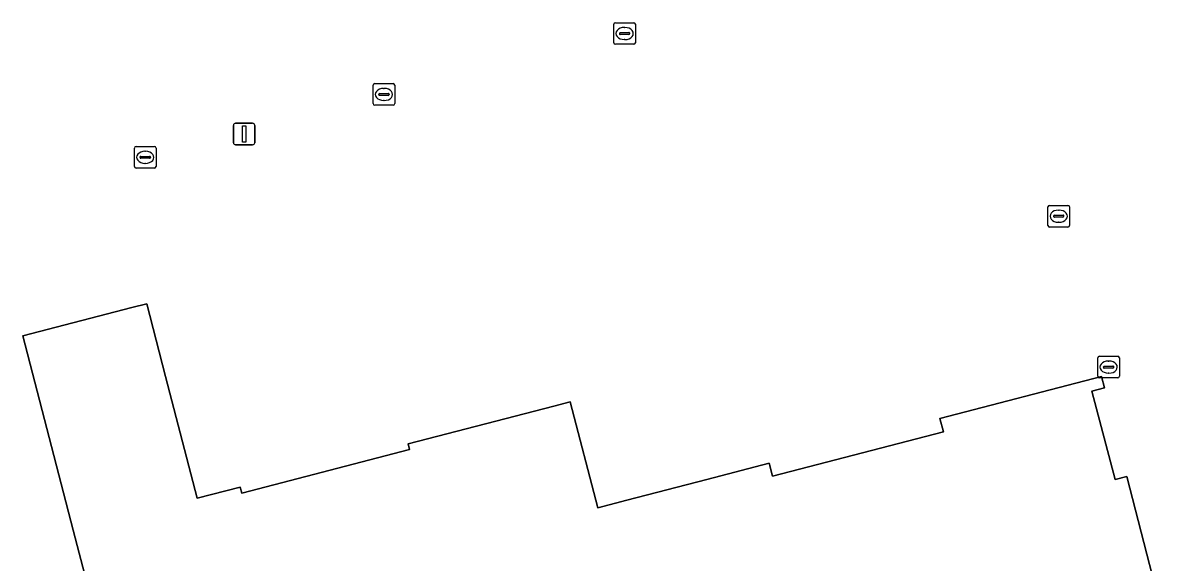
# Model space of a CAD drawing. Extents: x 162879 to 165540, y 384011 to 385181.
# Drawn here: x 164000.8 to 164053.4, y 384795.5 to 384820.5 of the extents above; entities that cross this region are included whole.
import ezdxf

# ---------------------------------------------------------------- set-up
doc = ezdxf.new("R2010")
doc.units = 0
for name, color, linetype in [('IMGEO_Erf', 7, 'Continuous'), ('IMGEO_Kolk', 7, 'Continuous'), ('IMGEO_Lichtmast', 7, 'Continuous'), ('IMGEO_Pand', 7, 'Continuous')]:
    doc.layers.add(name, color=color, linetype=linetype)

msp = doc.modelspace()

# ---------------------------------------------------------------- linework, layer by layer
at = {"layer": 'IMGEO_Erf'}
msp.add_lwpolyline([(164004.452, 384792.179), (164003.187, 384797.016), (164000.849, 384806.017), (164005.901, 384807.325), (164006.581, 384807.501), (164007.452, 384804.137), (164008.911, 384798.502), (164010.9, 384799.019), (164010.973, 384798.736), (164018.738, 384800.752), (164018.669, 384801.018), (164025.409, 384802.766), (164026.168, 384802.963), (164027.434, 384798.062), (164028.775, 384798.408), (164032.482, 384799.37), (164035.357, 384800.116), (164035.513, 384799.515), (164043.42, 384801.569), (164043.257, 384802.196), (164050.73, 384804.137), (164050.867, 384803.61), (164050.288, 384803.459), (164051.352, 384799.362), (164051.891, 384799.502), (164053.353, 384793.871)], dxfattribs=at)
at = {"layer": 'IMGEO_Kolk'}
for p, q in [((164028.178, 384819.577), (164028.178, 384820.429)), ((164028.253, 384820.503), (164029.105, 384820.503)), ((164028.666, 384820.283), (164028.691, 384820.283)), ((164029.179, 384820.429), (164029.179, 384819.577)), ((164028.437, 384819.997), (164028.437, 384820.009)), ((164028.875, 384819.96), (164028.477, 384819.96)), ((164028.48, 384820.046), (164028.878, 384820.046)), ((164028.689, 384819.723), (164028.664, 384819.723)), ((164028.921, 384820.009), (164028.921, 384819.997)), ((164029.105, 384819.503), (164028.253, 384819.503)), ((164017.048, 384816.758), (164017.048, 384817.61)), ((164017.123, 384817.684), (164017.975, 384817.684)), ((164018.049, 384817.61), (164018.049, 384816.758)), ((164017.307, 384817.178), (164017.307, 384817.19)), ((164017.745, 384817.141), (164017.347, 384817.141)), ((164017.35, 384817.227), (164017.748, 384817.227)), ((164017.536, 384817.464), (164017.561, 384817.464)), ((164017.791, 384817.19), (164017.791, 384817.178)), ((164017.975, 384816.684), (164017.123, 384816.684)), ((164017.559, 384816.904), (164017.534, 384816.904)), ((164006.013, 384813.848), (164006.013, 384814.7)), ((164006.088, 384814.774), (164006.94, 384814.774)), ((164006.501, 384814.554), (164006.526, 384814.554)), ((164007.014, 384814.7), (164007.014, 384813.848)), ((164006.272, 384814.268), (164006.272, 384814.28)), ((164006.71, 384814.231), (164006.312, 384814.231)), ((164006.315, 384814.317), (164006.713, 384814.317)), ((164006.524, 384813.994), (164006.499, 384813.994)), ((164006.756, 384814.28), (164006.756, 384814.268)), ((164006.94, 384813.774), (164006.088, 384813.774)), ((164048.25, 384811.124), (164048.25, 384811.976)), ((164048.325, 384812.05), (164049.177, 384812.05)), ((164048.738, 384811.83), (164048.763, 384811.83)), ((164049.251, 384811.976), (164049.251, 384811.124)), ((164048.509, 384811.544), (164048.509, 384811.556)), ((164048.947, 384811.507), (164048.549, 384811.507)), ((164048.552, 384811.593), (164048.95, 384811.593)), ((164048.761, 384811.27), (164048.736, 384811.27)), ((164048.993, 384811.556), (164048.993, 384811.544)), ((164049.177, 384811.05), (164048.325, 384811.05)), ((164050.555, 384804.141), (164050.555, 384804.993)), ((164050.63, 384805.067), (164051.482, 384805.067)), ((164051.556, 384804.993), (164051.556, 384804.141)), ((164050.814, 384804.561), (164050.814, 384804.573)), ((164051.252, 384804.524), (164050.854, 384804.524)), ((164050.857, 384804.61), (164051.255, 384804.61)), ((164051.043, 384804.847), (164051.068, 384804.847)), ((164051.298, 384804.573), (164051.298, 384804.561)), ((164051.482, 384804.067), (164050.63, 384804.067)), ((164051.066, 384804.287), (164051.041, 384804.287))]:
    msp.add_line(p, q, dxfattribs=at)
for points in [[(164028.178, 384819.577), (164028.178, 384820.429)], [(164028.253, 384820.503), (164029.105, 384820.503)], [(164029.179, 384820.429), (164029.179, 384819.577)], [(164029.105, 384819.503), (164028.253, 384819.503)], [(164017.048, 384816.758), (164017.048, 384817.61)], [(164017.123, 384817.684), (164017.975, 384817.684)], [(164018.049, 384817.61), (164018.049, 384816.758)], [(164017.975, 384816.684), (164017.123, 384816.684)], [(164006.013, 384813.848), (164006.013, 384814.7)], [(164006.088, 384814.774), (164006.94, 384814.774)], [(164007.014, 384814.7), (164007.014, 384813.848)], [(164006.94, 384813.774), (164006.088, 384813.774)], [(164048.25, 384811.124), (164048.25, 384811.976)], [(164048.325, 384812.05), (164049.177, 384812.05)], [(164049.251, 384811.976), (164049.251, 384811.124)], [(164049.177, 384811.05), (164048.325, 384811.05)], [(164050.555, 384804.141), (164050.555, 384804.993)], [(164050.63, 384805.067), (164051.482, 384805.067)], [(164051.556, 384804.993), (164051.556, 384804.141)], [(164051.482, 384804.067), (164050.63, 384804.067)]]:
    msp.add_lwpolyline(points, dxfattribs=at)
for centre, radius, start, end in [((164028.255, 384820.427), 0.0765, 91.552, 178.448), ((164028.255, 384820.427), 0.0765, 91.552, 178.448), ((164029.103, 384820.427), 0.0765, 1.552, 88.448), ((164029.103, 384820.427), 0.0765, 1.552, 88.448), ((164028.477, 384820.006), 0.0403, 85.8775, 175.7526), ((164028.474, 384819.996), 0.0366, 178.938, 274.7102), ((164028.878, 384820.003), 0.043, 264.8664, 352.4533), ((164028.882, 384820.008), 0.0386, 1.7309, 96.639), ((164028.255, 384819.579), 0.0765, 181.552, 268.448), ((164028.255, 384819.579), 0.0765, 181.552, 268.448), ((164029.103, 384819.579), 0.0765, 271.552, 358.448), ((164029.103, 384819.579), 0.0765, 271.552, 358.448), ((164017.125, 384817.608), 0.0765, 91.552, 178.448), ((164017.125, 384817.608), 0.0765, 91.552, 178.448), ((164017.973, 384817.608), 0.0765, 1.552, 88.448), ((164017.973, 384817.608), 0.0765, 1.552, 88.448), ((164017.347, 384817.187), 0.0403, 85.8775, 175.7526), ((164017.344, 384817.177), 0.0366, 178.938, 274.7102), ((164017.748, 384817.184), 0.043, 264.8664, 352.4533), ((164017.752, 384817.189), 0.0386, 1.7309, 96.639), ((164017.125, 384816.76), 0.0765, 181.552, 268.448), ((164017.125, 384816.76), 0.0765, 181.552, 268.448), ((164017.973, 384816.76), 0.0765, 271.552, 358.448), ((164017.973, 384816.76), 0.0765, 271.552, 358.448), ((164006.09, 384814.698), 0.0765, 91.552, 178.448), ((164006.09, 384814.698), 0.0765, 91.552, 178.448), ((164006.938, 384814.698), 0.0765, 1.552, 88.448), ((164006.938, 384814.698), 0.0765, 1.552, 88.448), ((164006.312, 384814.277), 0.0403, 85.8775, 175.7526), ((164006.309, 384814.267), 0.0366, 178.938, 274.7102), ((164006.713, 384814.274), 0.043, 264.8664, 352.4533), ((164006.717, 384814.279), 0.0386, 1.7309, 96.639), ((164006.09, 384813.85), 0.0765, 181.552, 268.448), ((164006.09, 384813.85), 0.0765, 181.552, 268.448), ((164006.938, 384813.85), 0.0765, 271.552, 358.448), ((164006.938, 384813.85), 0.0765, 271.552, 358.448), ((164048.327, 384811.974), 0.0765, 91.552, 178.448), ((164048.327, 384811.974), 0.0765, 91.552, 178.448), ((164049.175, 384811.974), 0.0765, 1.552, 88.448), ((164049.175, 384811.974), 0.0765, 1.552, 88.448), ((164048.549, 384811.553), 0.0403, 85.8775, 175.7526), ((164048.546, 384811.543), 0.0366, 178.938, 274.7102), ((164048.95, 384811.55), 0.043, 264.8664, 352.4533), ((164048.954, 384811.555), 0.0386, 1.7309, 96.639), ((164048.327, 384811.126), 0.0765, 181.552, 268.448), ((164048.327, 384811.126), 0.0765, 181.552, 268.448), ((164049.175, 384811.126), 0.0765, 271.552, 358.448), ((164049.175, 384811.126), 0.0765, 271.552, 358.448), ((164050.632, 384804.991), 0.0765, 91.552, 178.448), ((164050.632, 384804.991), 0.0765, 91.552, 178.448), ((164051.48, 384804.991), 0.0765, 1.552, 88.448), ((164051.48, 384804.991), 0.0765, 1.552, 88.448), ((164050.854, 384804.57), 0.0403, 85.8775, 175.7526), ((164050.851, 384804.56), 0.0366, 178.938, 274.7102), ((164051.255, 384804.567), 0.043, 264.8664, 352.4533), ((164051.259, 384804.572), 0.0386, 1.7309, 96.639), ((164050.632, 384804.143), 0.0765, 181.552, 268.448), ((164050.632, 384804.143), 0.0765, 181.552, 268.448), ((164051.48, 384804.143), 0.0765, 271.552, 358.448), ((164051.48, 384804.143), 0.0765, 271.552, 358.448)]:
    msp.add_arc(centre, radius, start, end, dxfattribs=at)
for centre, major_axis, ratio, start_param, end_param in [((164028.665, 384820.003), (-0.387, 0.002), 0.722429, 4.712389, 7.853982), ((164028.69, 384820.003), (-0.39, 0.002), 0.717154, 1.570796, 4.712389), ((164017.535, 384817.184), (-0.387, 0.002), 0.722429, 4.712389, 7.853982), ((164017.56, 384817.184), (-0.39, 0.002), 0.717154, 1.570796, 4.712389), ((164006.5, 384814.274), (-0.387, 0.002), 0.722429, 4.712389, 7.853982), ((164006.525, 384814.274), (-0.39, 0.002), 0.717154, 1.570796, 4.712389), ((164048.737, 384811.55), (-0.387, 0.002), 0.722429, 4.712389, 7.853982), ((164048.762, 384811.55), (-0.39, 0.002), 0.717154, 1.570796, 4.712389), ((164051.042, 384804.567), (-0.387, 0.002), 0.722429, 4.712389, 7.853982), ((164051.067, 384804.567), (-0.39, 0.002), 0.717154, 1.570796, 4.712389)]:
    msp.add_ellipse(centre, major_axis=major_axis, ratio=ratio, start_param=start_param, end_param=end_param, dxfattribs=at)
at = {"layer": 'IMGEO_Lichtmast'}
for p, q in [((164010.59, 384814.952), (164010.59, 384815.752)), ((164010.59, 384815.752), (164010.59, 384814.952)), ((164010.69, 384815.852), (164011.48, 384815.852)), ((164011.48, 384815.852), (164010.69, 384815.852)), ((164011.58, 384815.752), (164011.58, 384814.952)), ((164011.58, 384814.952), (164011.58, 384815.752)), ((164011.48, 384814.852), (164010.69, 384814.852)), ((164010.69, 384814.852), (164011.48, 384814.852))]:
    msp.add_line(p, q, dxfattribs=at)
msp.add_lwpolyline([(164011.01, 384815.727), (164011.16, 384815.727), (164011.16, 384814.977), (164011.01, 384814.977), (164011.01, 384815.727)], dxfattribs=at)
for centre, start, end in [((164010.69, 384815.752), 90, 180), ((164010.69, 384815.752), 90, 180), ((164011.48, 384815.752), 0, 90), ((164011.48, 384815.752), 360, 90), ((164010.69, 384814.952), 180, 270), ((164010.69, 384814.952), 180, 270), ((164011.48, 384814.952), 270, 0), ((164011.48, 384814.952), 270, 0)]:
    msp.add_arc(centre, 0.1, start, end, dxfattribs=at)
at = {"layer": 'IMGEO_Pand'}
msp.add_lwpolyline([(164053.353, 384793.871), (164051.891, 384799.502), (164051.352, 384799.362), (164050.288, 384803.459), (164050.867, 384803.61), (164050.73, 384804.137), (164043.257, 384802.196), (164043.42, 384801.569), (164035.513, 384799.515), (164035.357, 384800.116), (164032.482, 384799.37), (164028.775, 384798.408), (164027.434, 384798.062), (164026.168, 384802.963), (164025.409, 384802.766), (164018.669, 384801.018), (164018.738, 384800.752), (164010.973, 384798.736), (164010.9, 384799.019), (164008.911, 384798.502), (164007.452, 384804.137), (164006.581, 384807.501), (164005.901, 384807.325), (164000.849, 384806.017), (164003.187, 384797.016), (164004.452, 384792.179)], dxfattribs=at)

doc.saveas('drawing.dxf')
